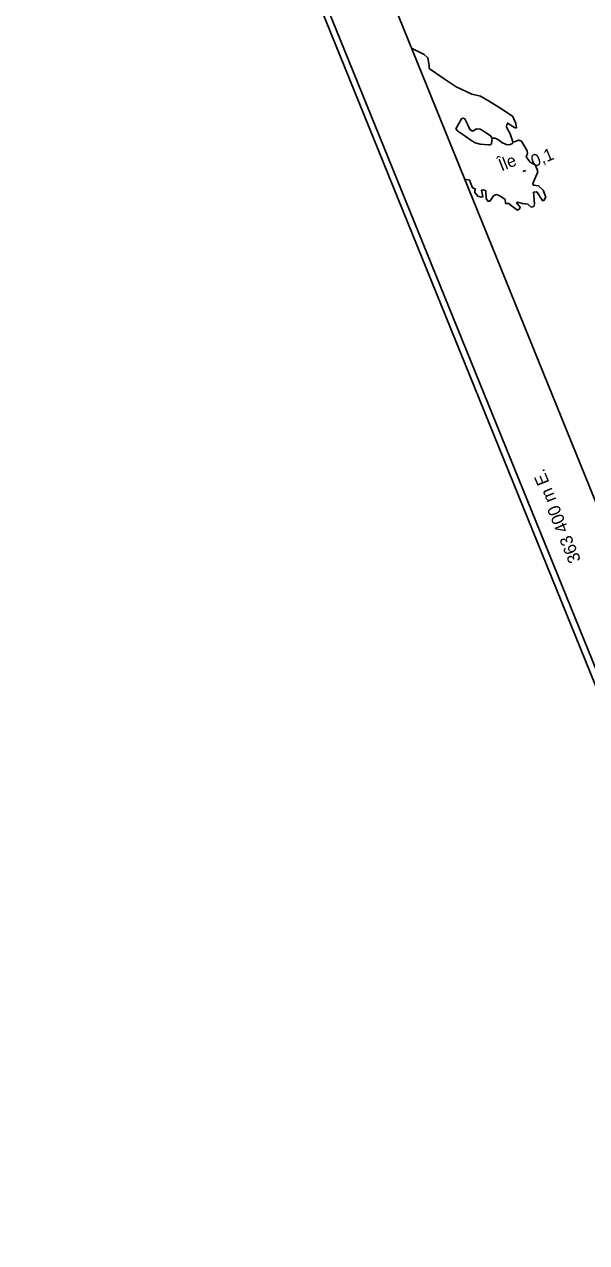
# Model space of a CAD drawing. Extents: x 362852 to 366875, y 5563573 to 5566479.
# Drawn here: x 363216.4 to 363395.9, y 5563573.2 to 5563962 of the extents above; entities that cross this region are included whole.
import ezdxf

# ---------------------------------------------------------------- set-up
doc = ezdxf.new("R2010")
doc.units = 0
for name, color, linetype in [('Niveau 3', 7, 'Continuous'), ('Niveau 4', 7, 'Continuous'), ('Niveau 60', 7, 'Continuous'), ('Niveau 61', 7, 'Continuous'), ('Niveau 8', 7, 'Continuous')]:
    doc.layers.add(name, color=color, linetype=linetype)

msp = doc.modelspace()

# ---------------------------------------------------------------- linework, layer by layer
at = {"layer": 'Niveau 3'}
msp.add_line((363375.53, 5563914.96), (363376.49, 5563915.35), dxfattribs=at)
at = {"layer": 'Niveau 4'}
for points in [[(363356.95, 5563912.56), (363358.56, 5563912.21), (363358.71, 5563911.71), (363359.44, 5563909.82), (363360.28, 5563909.48), (363360.2, 5563908.31), (363361.13, 5563907.14), (363362.35, 5563906.77), (363362.76, 5563907), (363362.38, 5563909.1), (363362.98, 5563909.17), (363363.69, 5563908.84), (363363.81, 5563906.44), (363364.3, 5563905.58), (363365, 5563905.56), (363366.31, 5563907.37), (363367.14, 5563907.65), (363368.23, 5563907.29), (363369.89, 5563906.04), (363370.01, 5563904.84), (363371.05, 5563904.77), (363371.86, 5563904.04), (363373.79, 5563902.72), (363374.47, 5563903.06), (363374.66, 5563903.65), (363373.53, 5563905), (363373.81, 5563905.24), (363375.44, 5563904.79), (363377.14, 5563904.63), (363378.17, 5563903.68), (363379.04, 5563903.85), (363379.25, 5563904.7), (363378.95, 5563908.4), (363379.94, 5563908.57), (363381.76, 5563905.75), (363382.25, 5563905.77), (363382.81, 5563906.82), (363382.05, 5563909.08), (363380.56, 5563910.4), (363378.89, 5563910.64), (363378.72, 5563911.2), (363380.26, 5563914.86), (363380.05, 5563915.65), (363379.5, 5563917.12), (363377.87, 5563918), (363377.08, 5563918.99), (363376.56, 5563919.78), (363377.03, 5563920.6), (363376.91, 5563921.62), (363375.14, 5563924.65), (363374.1, 5563925.03), (363373.16, 5563924.57), (363372.29, 5563924.39), (363372.11, 5563925.13), (363371.5, 5563927.02), (363370.3, 5563929.15), (363370.46, 5563930.1), (363370.69, 5563930.45), (363372.09, 5563929.52), (363373.09, 5563928.94), (363373.45, 5563928.97), (363373.28, 5563930.28), (363372.31, 5563932.57), (363369, 5563934.76), (363365.09, 5563937.2), (363362.05, 5563939.06), (363359.21, 5563939.69), (363354.2, 5563942.05), (363350.77, 5563944.38), (363345.65, 5563947.88), (363345.58, 5563948.8), (363345.23, 5563951.29), (363344, 5563952.4), (363339.96, 5563954.42)], [(363365.78, 5563925.66), (363365.57, 5563923.94), (363365.15, 5563923.57), (363364.55, 5563923.51), (363361.95, 5563923.73), (363360.34, 5563924.12), (363358.89, 5563925.02), (363356.34, 5563926.78), (363354.8, 5563927.89), (363354.17, 5563928.63), (363355.99, 5563931.78), (363356.45, 5563932.04), (363357, 5563931.77), (363357.83, 5563930.1), (363358.65, 5563928.44), (363359.45, 5563927.9), (363360.84, 5563928.61), (363361.9, 5563928.49), (363362.65, 5563928.05), (363365.11, 5563926.51), (363365.78, 5563925.66)], [(363365.78, 5563925.66), (363366.74, 5563925.62), (363367.7, 5563925.15), (363368.84, 5563924.23), (363370.16, 5563923.62), (363371.21, 5563923.52), (363372.24, 5563923.91), (363372.29, 5563924.39)]]:
    msp.add_lwpolyline(points, dxfattribs=at)
at = {"layer": 'Niveau 60'}
for points in [[(363470.95, 5563573.17), (366875.21, 5564954.96), (366256.48, 5566479.3), (362852.22, 5565097.5), (363470.95, 5563573.17)], [(363472.05, 5563575.77), (366872.61, 5564956.04), (366255.38, 5566476.69), (362854.83, 5565096.41), (363472.05, 5563575.77)], [(362880.89, 5565085.4), (365762.56, 5566255.07), (366364.73, 5564771.5), (366364.73, 5564771.5), (363483.08, 5563601.82), (362880.89, 5565085.4)]]:
    msp.add_lwpolyline(points, dxfattribs=at)

# ---------------------------------------------------------------- texts
at = {"layer": 'Niveau 3'}
msp.add_text('0,1  ', height=3.93, rotation=22.09, dxfattribs=at).set_placement((363379.04, 5563916.32))
at = {"layer": 'Niveau 61'}
msp.add_text('363 400 m E.', height=4, rotation=112.0921, dxfattribs=at).set_placement((363394.12, 5563790.99))
at = {"layer": 'Niveau 8'}
msp.add_text('Île', height=3.93, rotation=22.09, dxfattribs=at).set_placement((363368.74, 5563915.02))

doc.saveas('drawing.dxf')
